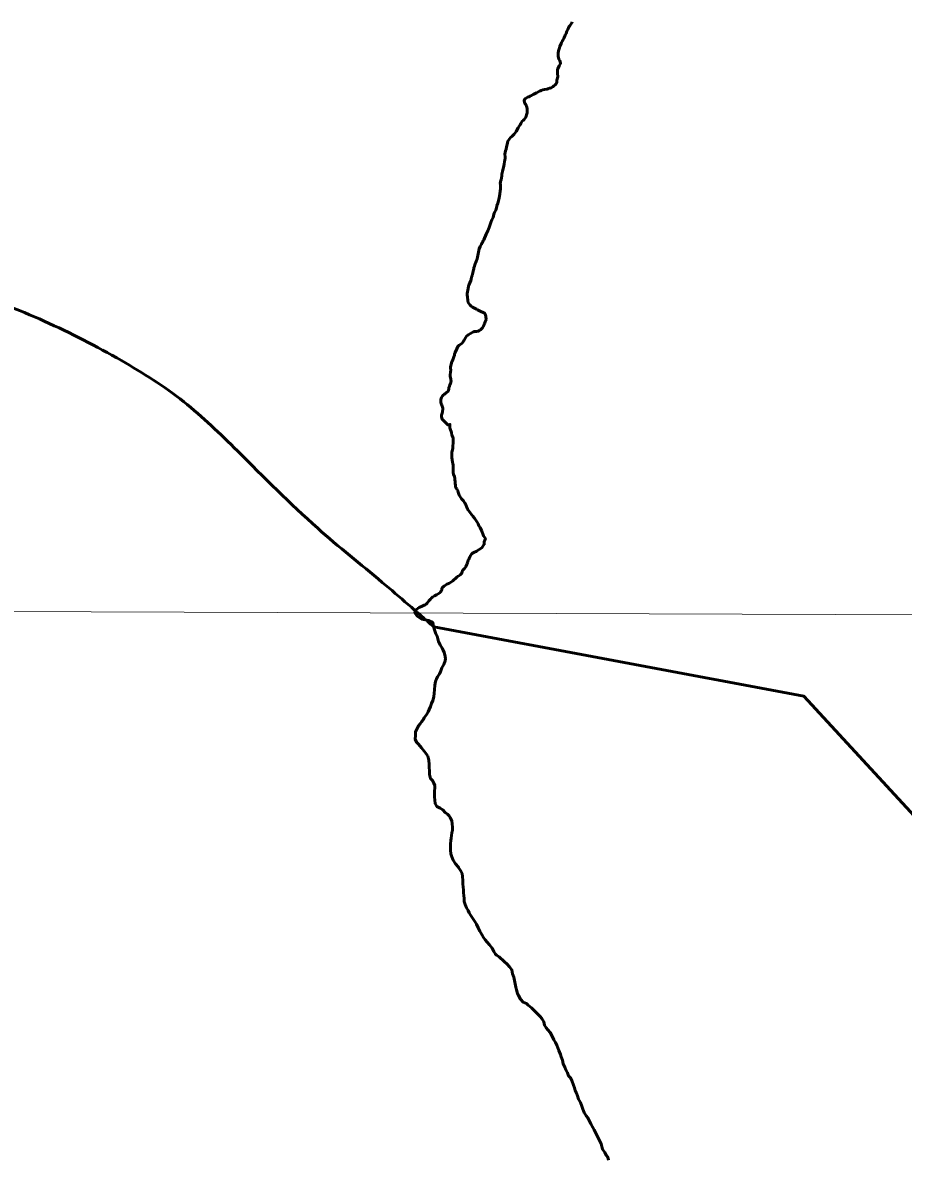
# Model space of a CAD drawing. Extents: x 553962 to 842807, y 8883888 to 9032388.
# Drawn here: x 804177 to 806010, y 9014994 to 9017358 of the extents above; entities that cross this region are included whole.
import ezdxf

# ---------------------------------------------------------------- set-up
doc = ezdxf.new("R2010")
doc.units = 0
doc.header["$LTSCALE"] = 200
for name, color, linetype, lineweight in [('1', 7, 'Continuous', 13), ('23', 7, 'Continuous', 13), ('24', 7, 'Continuous', 25), ('28', 7, 'Continuous', 53), ('30', 7, 'Continuous', 35)]:
    doc.layers.add(name, color=color, linetype=linetype, lineweight=lineweight)

msp = doc.modelspace()

# ---------------------------------------------------------------- linework, layer by layer
at = {"layer": '1'}
msp.add_line((796984.6, 9016158.7), (833753.3, 9016026.3), dxfattribs=at)
at = {"layer": '23'}
msp.add_lwpolyline([(805032.4, 9016101.1), (805802.6, 9015957), (806353.3, 9015360.9), (806609, 9015210.3)], dxfattribs=at)
msp.add_spline([(802278.9, 9016564.6), (802371.5, 9016569.1), (802525.7, 9016591.3), (802690.3, 9016640.2), (802848.5, 9016693), (803071.7, 9016771.6), (803257.5, 9016826.2), (803588.2, 9016852.3), (803824.1, 9016844.9), (804052.5, 9016800.1), (804221.7, 9016736.9), (804382.2, 9016654.9), (804512, 9016569.4), (804624, 9016466.9), (804790.8, 9016306.1), (804925.3, 9016193.6), (805032.4, 9016101.1)], degree=3, dxfattribs=at)
at = {"layer": '24', "lineweight": 53}
for points in [[(805320.9, 9017359.6), (805319.6, 9017357.3), (805315.5, 9017351.4), (805314.3, 9017349.6), (805313.1, 9017347.3), (805311.7, 9017343.8), (805309.7, 9017340), (805307.8, 9017335.2), (805306, 9017331.9), (805305.1, 9017329.6), (805303.7, 9017326.7), (805303.2, 9017325), (805301.3, 9017321.7), (805300.6, 9017319.9), (805298.7, 9017316.6), (805298, 9017314.8), (805295, 9017308.1), (805294.2, 9017305.8), (805292.9, 9017301.1), (805292.2, 9017299.3), (805291.2, 9017294.3), (805291.2, 9017294.3), (805291.1, 9017292.7), (805291.6, 9017289.2), (805291.6, 9017287.3)], [(805291.6, 9017287.3), (805292.1, 9017285.4), (805293.1, 9017282.3), (805294.7, 9017278.8), (805295.6, 9017277), (805296.3, 9017273.1), (805293.3, 9017268.4), (805290.7, 9017261.9), (805290.1, 9017259.9), (805289.9, 9017258), (805289.9, 9017253.1), (805290.7, 9017245.5), (805288.8, 9017238.6), (805289, 9017234), (805288.3, 9017232.5), (805287, 9017230.6), (805284.2, 9017227.7), (805282.3, 9017226.2), (805280.1, 9017224.1), (805276.8, 9017222.2), (805275.1, 9017221.7), (805273.3, 9017221.5), (805270.1, 9017220.2), (805268.4, 9017219.8), (805263.1, 9017218.9), (805259.8, 9017218), (805256.3, 9017216.8), (805254.5, 9017215.9), (805252.8, 9017215.3), (805246, 9017212.1), (805239.5, 9017208.6), (805235.7, 9017206.3), (805232.5, 9017204.9), (805230.9, 9017203.9), (805227.5, 9017202.6), (805223.2, 9017199.8), (805222, 9017198.6), (805221.1, 9017197.1), (805220.6, 9017195.9), (805220.5, 9017194.9), (805221.1, 9017194.1), (805221.5, 9017192.4), (805222.1, 9017190.7), (805222.9, 9017189.1), (805223.9, 9017187.4), (805226.2, 9017182.1), (805227, 9017178.4), (805227.1, 9017175.2), (805226.7, 9017170.1), (805226.3, 9017168.3), (805225.6, 9017166.4), (805224.8, 9017163.2), (805224, 9017161.3), (805222.7, 9017159.2), (805220.4, 9017156.2), (805218.4, 9017154.6), (805216.7, 9017152.7), (805213.6, 9017147.8), (805212.5, 9017145.7), (805210.1, 9017142.4), (805207.9, 9017139.1), (805203.7, 9017131.2), (805199.5, 9017125.9), (805195, 9017121.3), (805191.9, 9017118.7), (805188.4, 9017114.2), (805186.7, 9017111.5), (805185.7, 9017107.9), (805184.3, 9017101.4), (805184.2, 9017099.4), (805183, 9017094.5), (805181.8, 9017091.1), (805181.1, 9017087.6), (805180.6, 9017084.2), (805180.8, 9017079), (805180.8, 9017075.7), (805180.2, 9017072.2), (805179.9, 9017068.8), (805178.9, 9017063.8), (805178.6, 9017060.3), (805175.4, 9017048.1), (805174.4, 9017043), (805174.1, 9017039.6), (805172.8, 9017031.2), (805171.7, 9017027.9), (805171.2, 9017025.9), (805171, 9017024.3), (805171.1, 9017020.6), (805171.6, 9017017.3), (805171.3, 9017012.3), (805169.5, 9016997), (805168.1, 9016990.1), (805167.4, 9016988.3), (805165.6, 9016982), (805164.1, 9016977.8), (805163.7, 9016976.2), (805163.3, 9016972.9), (805161.8, 9016967.9), (805161.8, 9016967.9), (805158.9, 9016963.2), (805158.1, 9016961.1)], [(805158.1, 9016961.1), (805157.3, 9016959.4), (805156.8, 9016955.9), (805155.8, 9016952.6), (805153.6, 9016947.4), (805151.5, 9016942), (805150.7, 9016940.3), (805147.8, 9016931.7), (805146.1, 9016928.1), (805144.8, 9016924.8), (805141.4, 9016918), (805136.6, 9016906.2), (805135.3, 9016904.3), (805134.3, 9016902.4), (805133.6, 9016900.7), (805132.6, 9016899), (805131.9, 9016897.1), (805129.2, 9016892.1), (805127.2, 9016887.1), (805125, 9016876.8), (805124, 9016873.3), (805122.6, 9016866.4), (805120.8, 9016861.2), (805120, 9016859.5), (805119, 9016856.1), (805118.3, 9016854.4), (805117.4, 9016851.2), (805116.2, 9016847.7), (805115.9, 9016845.8), (805115.3, 9016844), (805114.5, 9016840.7), (805113.5, 9016837.4), (805113, 9016834.9), (805112.2, 9016832.2), (805112, 9016830.3), (805110.2, 9016825.3), (805110, 9016823.6), (805109.5, 9016821.8), (805105.8, 9016811.6), (805105.1, 9016809.9), (805104.8, 9016808.1), (805104.2, 9016806.4), (805103.9, 9016804.6), (805103.1, 9016801.2), (805102.2, 9016794.5), (805102.3, 9016792.7), (805102.2, 9016791), (805102.7, 9016787.7), (805103, 9016784.2), (805103.3, 9016782.4), (805103.7, 9016778.7), (805104, 9016777.3), (805104.4, 9016775.7), (805105.3, 9016773.8), (805108, 9016770.1), (805110, 9016768.3), (805113.3, 9016766), (805121.4, 9016761.6), (805123.3, 9016760.3), (805130.6, 9016757.1), (805135.6, 9016755.3), (805137.6, 9016754.2), (805138.5, 9016752.7), (805140, 9016749.1), (805140.6, 9016747.3), (805140.8, 9016745.6), (805141.5, 9016742.1), (805141.5, 9016741.2), (805141.3, 9016740.3), (805141.2, 9016738.7), (805139.7, 9016735.4), (805138.8, 9016733.6), (805138.2, 9016731.8), (805135.9, 9016726.4), (805133.9, 9016723.3), (805132.6, 9016721.6), (805129.8, 9016718.6), (805127.6, 9016717.3), (805124.7, 9016716.3), (805121.1, 9016715.8), (805119.4, 9016715.8), (805117.1, 9016715.6), (805115.9, 9016715.1), (805114.2, 9016714.6), (805112.5, 9016713.7), (805108.9, 9016711.2), (805104.3, 9016708.8), (805103.4, 9016708.1), (805100.9, 9016705.6), (805098.6, 9016702.1), (805095, 9016696), (805094, 9016695.2), (805093.4, 9016694), (805091.6, 9016691.3), (805089, 9016689.1), (805085.3, 9016687), (805083.8, 9016685.7), (805082.3, 9016684.1), (805080.2, 9016679.7), (805080.2, 9016679.7), (805077, 9016672.1)], [(805077, 9016672.1), (805076.4, 9016670.2), (805075.7, 9016668.2), (805075.3, 9016666.3), (805074.4, 9016662.5), (805072.1, 9016656.6), (805071.2, 9016654.8), (805069.9, 9016652.7), (805069.3, 9016650.6), (805068.6, 9016647), (805067.8, 9016644.9), (805067.2, 9016641), (805067.2, 9016639.3), (805067.7, 9016635.3), (805067.6, 9016631.1), (805066.6, 9016625.3), (805066.5, 9016623.3), (805066.8, 9016622.4), (805067.3, 9016619.3), (805068.2, 9016617), (805068.2, 9016614.9), (805068.5, 9016612.8), (805068.3, 9016610), (805067.9, 9016609.4), (805067.7, 9016608.4), (805066, 9016604.5), (805065.2, 9016602), (805064.1, 9016598), (805063.7, 9016595.6), (805063.1, 9016593.4), (805062.4, 9016591.4), (805061.8, 9016590.4), (805059.3, 9016588.3), (805054.1, 9016584.7), (805051.8, 9016583.3), (805051.5, 9016582.8), (805051.4, 9016582), (805049.8, 9016580.3), (805048.6, 9016578.2), (805047.6, 9016576.3), (805047.2, 9016574.2), (805047.3, 9016572.1), (805047.1, 9016569.9), (805047.5, 9016567.5), (805048.3, 9016563.9), (805049, 9016562), (805050, 9016559.9), (805051.2, 9016556.3), (805051.5, 9016554.4), (805050.8, 9016548.2), (805049.9, 9016545.7), (805048.9, 9016541.7), (805048.6, 9016539.5), (805048.6, 9016538.6), (805049.2, 9016535.5), (805049.9, 9016533), (805050.1, 9016532.8), (805051.5, 9016531.7), (805055.3, 9016527.6), (805058, 9016525), (805061.9, 9016521), (805062.3, 9016521), (805065.8, 9016522.2), (805066.1, 9016522.2), (805066.1, 9016513.7), (805066.2, 9016513.5), (805066.8, 9016513.3), (805069.5, 9016505.7), (805070.4, 9016499.7), (805072, 9016495.8), (805072.6, 9016493.9), (805072.7, 9016492), (805073.2, 9016488.1), (805073.1, 9016484.5), (805072, 9016476.5), (805072, 9016472.6), (805070.4, 9016463.5), (805069.8, 9016459.2), (805069.9, 9016455.3), (805069.8, 9016453.4), (805071.5, 9016443.6), (805072.2, 9016441.2), (805072.9, 9016437.2), (805073.1, 9016430.8), (805073, 9016422.1), (805073.6, 9016417.9), (805075.3, 9016413.7), (805076.5, 9016409.5), (805076.4, 9016407.3), (805077.1, 9016403), (805077.2, 9016398.8), (805077.5, 9016396.6), (805077.4, 9016394.5), (805077.7, 9016392.4), (805078.1, 9016391.8), (805078.4, 9016390.9), (805078.8, 9016390.7), (805078.9, 9016390.3), (805079.2, 9016390), (805079.4, 9016389.3), (805079.4, 9016389.3)], [(805079.4, 9016389.3), (805079.9, 9016389), (805080.2, 9016388), (805081.5, 9016385.8), (805082.5, 9016383.8), (805083.5, 9016381.4), (805084.5, 9016377.2), (805085.3, 9016375.2), (805086.4, 9016373), (805090.3, 9016367.6), (805094.1, 9016363.1), (805097.1, 9016358.7), (805098.2, 9016356.8), (805098.9, 9016355.1), (805100.3, 9016351.2), (805101.8, 9016348), (805102.9, 9016346.8), (805103, 9016346), (805103.6, 9016345.2), (805104.5, 9016343.3), (805111.4, 9016333.9), (805114, 9016331.1), (805117.2, 9016327.2), (805122.5, 9016319.1), (805124.6, 9016315.3), (805126.4, 9016311.4), (805128.8, 9016307.6), (805131.9, 9016301.8), (805132.6, 9016299.8), (805133.4, 9016297.9), (805134.5, 9016294.4), (805136, 9016290.2), (805139.9, 9016285), (805137.5, 9016278.2), (805137.6, 9016272.9), (805132.2, 9016265.4), (805121.4, 9016258.6), (805120.9, 9016257.9), (805120.2, 9016257.4), (805118.5, 9016256.9), (805116.9, 9016256.3), (805116.2, 9016255.9), (805114.7, 9016255.3), (805113.1, 9016254.4), (805111.1, 9016252.3), (805109.2, 9016249.6), (805109.1, 9016249.2), (805108.6, 9016248.9), (805107.3, 9016246.5), (805106.3, 9016243), (805104.6, 9016239.8), (805104.3, 9016238.8), (805103.7, 9016237.8), (805103.2, 9016236.6), (805102.9, 9016235.1), (805102.4, 9016234), (805102.2, 9016232.8), (805101.6, 9016231.1), (805100, 9016228), (805099.3, 9016226.8), (805098.9, 9016225.7), (805096.4, 9016222.3), (805093.3, 9016219.3), (805092.1, 9016217.5), (805091.1, 9016215.3), (805091.5, 9016213.6), (805088.9, 9016210.6), (805088.1, 9016210.1), (805087.8, 9016209.6), (805083.2, 9016206.6), (805081.3, 9016204.8), (805079.5, 9016203.6), (805072.3, 9016197.1), (805067.2, 9016193.1), (805065.5, 9016192), (805059.8, 9016189.8), (805054.2, 9016186), (805052.8, 9016184.9), (805051.4, 9016183.5), (805050.3, 9016182.1), (805049.6, 9016179.9), (805049.1, 9016177.6), (805048.2, 9016175.6), (805046.6, 9016173.8), (805044.8, 9016172.1), (805038.3, 9016167.7), (805034.2, 9016165.7), (805030.1, 9016163.1), (805028.7, 9016161.8), (805025.5, 9016158.7), (805022.2, 9016155.1), (805018.5, 9016150.5), (805016.5, 9016148.6), (805014.6, 9016146.8), (805012.8, 9016146), (805008, 9016144.4), (805002, 9016141.4), (804999.9, 9016140.1), (804996.4, 9016137.4), (804994.7, 9016135.4), (804993, 9016130)], [(804993, 9016130), (804998.2, 9016123.4), (805007.7, 9016117), (805021.5, 9016114.6), (805030.2, 9016109.8), (805032.2, 9016102), (805033.9, 9016095), (805037.1, 9016086.5), (805039.3, 9016081.9), (805040.8, 9016076.2), (805042.6, 9016070.9), (805046, 9016063.4), (805050, 9016056.9), (805052.1, 9016052.5)], [(805052.1, 9016052.5), (805054.2, 9016047.8), (805055.2, 9016043.2), (805056.8, 9016035.5), (805056.3, 9016030.3), (805053.2, 9016023.1), (805049.5, 9016015.8), (805046.8, 9016007.8), (805044.2, 9016003.4), (805040.4, 9015997.4), (805038.4, 9015992.9), (805036.4, 9015987.1), (805034.6, 9015979.7), (805033.8, 9015970.4), (805033, 9015962.9), (805032.7, 9015955.5)], [(805032.7, 9015955.5), (805030.7, 9015947.7), (805027.7, 9015941.4), (805025.6, 9015935.7), (805022.6, 9015928.9), (805020.6, 9015924.2), (805018.1, 9015919.4), (805012.8, 9015912), (805010.2, 9015907.7), (805007.2, 9015903.7), (805004.2, 9015899.2), (805000.7, 9015895), (804996.9, 9015888.3), (804994.4, 9015883), (804994.1, 9015875.3), (804994, 9015867.5), (804996.3, 9015861.5), (805000.7, 9015856.7), (805007.2, 9015849.5), (805012.4, 9015842.7), (805017.4, 9015836.4), (805020, 9015832.2)], [(805020, 9015832.2), (805022.3, 9015823.9), (805022.6, 9015814.8), (805023, 9015808.3), (805023.7, 9015801.3), (805023.7, 9015794.1), (805025.9, 9015785.3), (805029.7, 9015781.3), (805032.4, 9015775.8), (805034.4, 9015771.3), (805034.6, 9015766), (805034.3, 9015759.5), (805034, 9015752.2), (805034, 9015747.2), (805034.5, 9015740.5), (805035.2, 9015733.7), (805038.7, 9015727.7), (805045.6, 9015724.1)], [(805045.6, 9015724.1), (805051.1, 9015720.1), (805056.1, 9015715.1), (805061.1, 9015711.7), (805064.2, 9015708.2), (805066.8, 9015704.3), (805070.3, 9015697.8), (805070.7, 9015691), (805071.2, 9015684.5), (805071.2, 9015678.2), (805070.4, 9015672.8), (805069.4, 9015666.8), (805068.6, 9015661.8), (805068.1, 9015656.8), (805067.3, 9015649.8), (805067, 9015644.2), (805067, 9015636.5), (805067.7, 9015628.7), (805069.9, 9015622.7), (805073.1, 9015615.5), (805077.8, 9015607.9), (805083.1, 9015602.1), (805084, 9015600.5)], [(805084, 9015600.5), (805087.8, 9015593.9), (805091.5, 9015588.1), (805092.2, 9015581.8), (805092.7, 9015573.3), (805092.9, 9015566.3), (805093.6, 9015559.3), (805094.3, 9015554), (805094.6, 9015547.5), (805095.1, 9015542.3), (805095.5, 9015535.8), (805096, 9015529.8), (805097.7, 9015523.2), (805100.7, 9015516.5), (805103.9, 9015511), (805105.9, 9015506.5), (805109.4, 9015500.9), (805113.6, 9015494.2), (805117.8, 9015488.1), (805121.5, 9015482.6), (805125.2, 9015474.8), (805128.7, 9015467.8), (805132.2, 9015461), (805135.7, 9015455), (805139.6, 9015450), (805143.4, 9015445.2), (805148.8, 9015439.7), (805154.3, 9015432.6), (805157.8, 9015425.9), (805160.8, 9015420.1), (805163.4, 9015417.9), (805168.3, 9015414.5), (805168.3, 9015414.5), (805179.1, 9015405.2), (805185.5, 9015399.3), (805189.9, 9015393.9), (805194.8, 9015387.6), (805196.2, 9015379.2), (805199.2, 9015372.4), (805200.2, 9015365.5), (805201.6, 9015358.7), (805203, 9015351.3), (805204.4, 9015346.3), (805206.9, 9015338.6), (805208.9, 9015334), (805212.8, 9015326.8), (805218.8, 9015320.5), (805225.3, 9015317.4), (805229.3, 9015314.2), (805235.8, 9015308.9), (805242.8, 9015301.8), (805248, 9015297.1), (805254.2, 9015290.3), (805257.4, 9015286.2), (805261.4, 9015279.2), (805263.1, 9015272.2), (805266.3, 9015266.9), (805270.2, 9015262.8), (805274.5, 9015257), (805278.8, 9015249.5), (805282.6, 9015242.1), (805285.7, 9015236.2), (805288.4, 9015230.7), (805290.9, 9015225.4), (805293.1, 9015219.9), (805296.2, 9015211.5), (805297.7, 9015206.3), (805300.5, 9015199.5), (805302, 9015192.2), (805305.2, 9015185.4), (805307.7, 9015179.4), (805311.2, 9015173.5), (805313.2, 9015167.4), (805316.8, 9015162.7), (805319.8, 9015157.1), (805323.5, 9015147.9), (805325.7, 9015142.1), (805327.1, 9015136.8), (805329.3, 9015131.2), (805331.8, 9015125.4), (805333.8, 9015118.7), (805337.6, 9015111.5), (805340.4, 9015103.7), (805342.9, 9015097.6), (805345.3, 9015090.6), (805350, 9015083.6), (805353.3, 9015079.8), (805359.5, 9015067.3), (805362.7, 9015061), (805366.2, 9015054.5), (805368.9, 9015049), (805373.1, 9015041.2), (805380.8, 9015025.6), (805382.3, 9015020.4), (805384, 9015014.9), (805388.7, 9015007.6), (805391.2, 9015002.3), (805394.7, 9014998), (805396.4, 9014991.8)]]:
    msp.add_lwpolyline(points, dxfattribs=at)
at = {"layer": '28'}
msp.add_lwpolyline([(805032.4, 9016101.1), (805802.6, 9015957), (806353.3, 9015360.9), (806609, 9015210.3), (806611.4, 9015217.4)], dxfattribs=at)
msp.add_spline([(802278.9, 9016564.6), (802371.5, 9016569.1), (802525.7, 9016591.3), (802690.3, 9016640.2), (802848.5, 9016693), (803071.7, 9016771.6), (803257.5, 9016826.2), (803588.2, 9016852.3), (803824.1, 9016844.9), (804052.5, 9016800.1), (804221.7, 9016736.9), (804382.2, 9016654.9), (804512, 9016569.4), (804624, 9016466.9), (804790.8, 9016306.1), (804925.3, 9016193.6), (805032.4, 9016101.1)], degree=3, dxfattribs=at)
at = {"layer": '30'}
msp.add_lwpolyline([(805032.4, 9016101.1), (805802.6, 9015957), (806353.3, 9015360.9), (806598.5, 9015216.5)], dxfattribs=at)
msp.add_spline([(802278.9, 9016564.6), (802371.5, 9016569.1), (802525.7, 9016591.3), (802690.3, 9016640.2), (802848.5, 9016693), (803071.7, 9016771.6), (803257.5, 9016826.2), (803588.2, 9016852.3), (803824.1, 9016844.9), (804052.5, 9016800.1), (804221.7, 9016736.9), (804382.2, 9016654.9), (804512, 9016569.4), (804624, 9016466.9), (804790.8, 9016306.1), (804925.3, 9016193.6), (805032.4, 9016101.1)], degree=3, dxfattribs=at)

doc.saveas('drawing.dxf')
